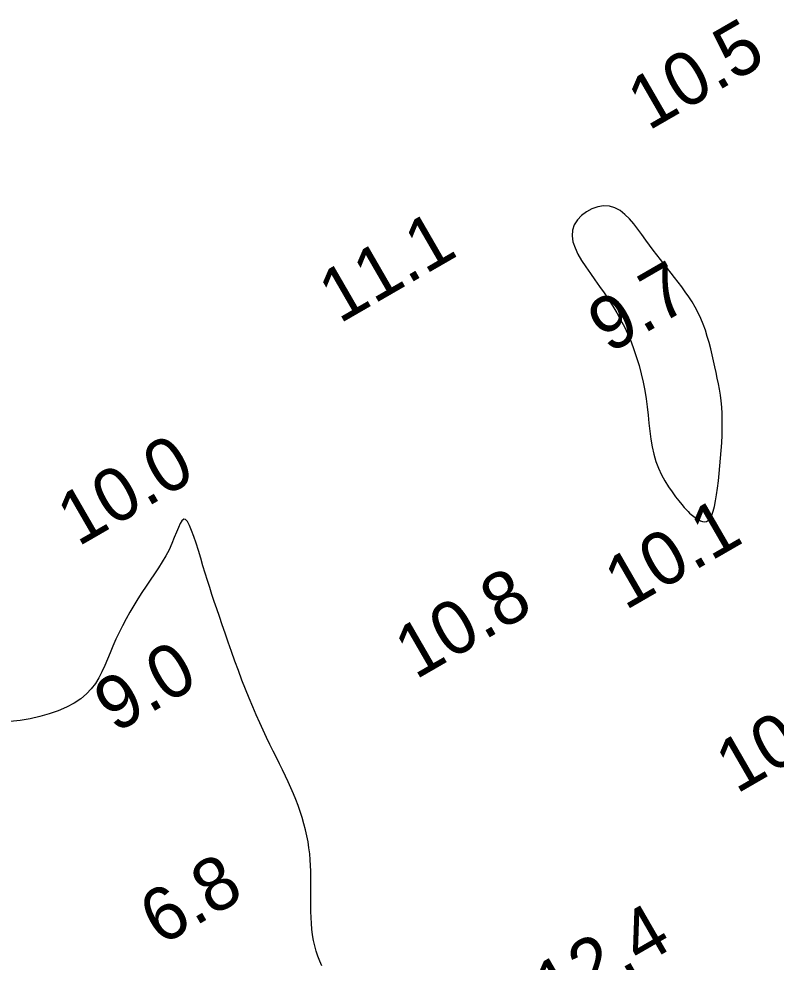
# Model space of a CAD drawing. Extents: x 3024098 to 3056816, y 418252 to 509144.
# Drawn here: x 3035779.9 to 3035851, y 419720.3 to 419809 of the extents above; entities that cross this region are included whole.
import ezdxf

# ---------------------------------------------------------------- set-up
doc = ezdxf.new("R2010")
doc.units = 0
doc.layers.add('V-CHAN-CONT-EL10', color=7, linetype='Continuous')
doc.layers.add('V-TOPO-SOUN-0911', color=7, linetype='Continuous')

msp = doc.modelspace()

# ---------------------------------------------------------------- linework, layer by layer
at = {"layer": 'V-CHAN-CONT-EL10'}
msp.add_lwpolyline([(3035845.711, 419766.949), (3035845.775, 419767.675), (3035845.83, 419768.406), (3035845.874, 419769.133), (3035845.906, 419769.851), (3035845.924, 419770.552), (3035845.925, 419771.229), (3035845.908, 419771.874), (3035845.871, 419772.483), (3035845.816, 419773.061), (3035845.745, 419773.614), (3035845.66, 419774.149), (3035845.564, 419774.675), (3035845.458, 419775.197), (3035845.344, 419775.724), (3035845.225, 419776.262), (3035845.103, 419776.816), (3035844.974, 419777.384), (3035844.836, 419777.961), (3035844.687, 419778.542), (3035844.522, 419779.122), (3035844.34, 419779.698), (3035844.137, 419780.263), (3035843.91, 419780.814), (3035843.658, 419781.347), (3035843.382, 419781.861), (3035843.088, 419782.359), (3035842.777, 419782.842), (3035842.455, 419783.31), (3035842.124, 419783.766), (3035841.789, 419784.211), (3035841.453, 419784.646), (3035841.118, 419785.072), (3035840.786, 419785.494), (3035840.453, 419785.916), (3035840.118, 419786.343), (3035839.781, 419786.777), (3035839.44, 419787.225), (3035839.093, 419787.69), (3035838.74, 419788.176), (3035838.377, 419788.683), (3035838.004, 419789.198), (3035837.615, 419789.7), (3035837.208, 419790.17), (3035836.779, 419790.589), (3035836.325, 419790.938), (3035835.843, 419791.197), (3035835.33, 419791.349), (3035834.785, 419791.378), (3035834.228, 419791.293), (3035833.68, 419791.106), (3035833.163, 419790.829), (3035832.7, 419790.477), (3035832.312, 419790.061), (3035832.022, 419789.595), (3035831.851, 419789.091), (3035831.815, 419788.56), (3035831.902, 419788.008), (3035832.093, 419787.438), (3035832.371, 419786.852), (3035832.716, 419786.256), (3035833.109, 419785.651), (3035833.533, 419785.041), (3035833.969, 419784.43), (3035834.4, 419783.819), (3035834.823, 419783.207), (3035835.234, 419782.591), (3035835.632, 419781.967), (3035836.015, 419781.332), (3035836.381, 419780.682), (3035836.727, 419780.016), (3035837.052, 419779.329), (3035837.353, 419778.619), (3035837.631, 419777.889), (3035837.884, 419777.142), (3035838.113, 419776.382), (3035838.317, 419775.611), (3035838.496, 419774.833), (3035838.648, 419774.052), (3035838.775, 419773.27), (3035838.878, 419772.492), (3035838.964, 419771.72), (3035839.043, 419770.957), (3035839.126, 419770.205), (3035839.223, 419769.469), (3035839.343, 419768.751), (3035839.497, 419768.053), (3035839.694, 419767.379), (3035839.941, 419766.732), (3035840.229, 419766.117), (3035840.546, 419765.537), (3035840.879, 419764.997), (3035841.216, 419764.502), (3035841.544, 419764.056), (3035841.851, 419763.664), (3035842.126, 419763.33), (3035842.358, 419763.056), (3035842.553, 419762.836), (3035842.718, 419762.66), (3035842.861, 419762.518), (3035842.992, 419762.4), (3035843.117, 419762.299), (3035843.245, 419762.203), (3035843.384, 419762.103), (3035843.54, 419761.994), (3035843.71, 419761.886), (3035843.891, 419761.792), (3035844.077, 419761.728), (3035844.265, 419761.706), (3035844.449, 419761.741), (3035844.625, 419761.846), (3035844.789, 419762.036), (3035844.938, 419762.321), (3035845.072, 419762.694), (3035845.192, 419763.145), (3035845.3, 419763.666), (3035845.397, 419764.245), (3035845.486, 419764.872), (3035845.566, 419765.539), (3035845.641, 419766.234)], close=True, dxfattribs=at)
msp.add_lwpolyline([(3035808.315, 419719.985), (3035808.113, 419720.428), (3035807.933, 419720.885), (3035807.776, 419721.356), (3035807.644, 419721.845), (3035807.535, 419722.353), (3035807.45, 419722.878), (3035807.385, 419723.415), (3035807.337, 419723.962), (3035807.305, 419724.516), (3035807.285, 419725.072), (3035807.275, 419725.628), (3035807.274, 419726.179), (3035807.277, 419726.724), (3035807.283, 419727.264), (3035807.287, 419727.8), (3035807.287, 419728.334), (3035807.279, 419728.869), (3035807.26, 419729.407), (3035807.227, 419729.949), (3035807.176, 419730.498), (3035807.105, 419731.055), (3035807.014, 419731.619), (3035806.904, 419732.187), (3035806.775, 419732.758), (3035806.628, 419733.331), (3035806.463, 419733.902), (3035806.283, 419734.47), (3035806.087, 419735.034), (3035805.876, 419735.592), (3035805.651, 419736.145), (3035805.413, 419736.699), (3035805.162, 419737.254), (3035804.9, 419737.813), (3035804.627, 419738.381), (3035804.344, 419738.959), (3035804.051, 419739.551), (3035803.751, 419740.159), (3035803.443, 419740.787), (3035803.128, 419741.436), (3035802.807, 419742.111), (3035802.481, 419742.814), (3035802.151, 419743.548), (3035801.818, 419744.316), (3035801.482, 419745.12), (3035801.145, 419745.962), (3035800.809, 419746.832), (3035800.476, 419747.72), (3035800.149, 419748.614), (3035799.83, 419749.503), (3035799.523, 419750.376), (3035799.229, 419751.222), (3035798.951, 419752.03), (3035798.691, 419752.792), (3035798.446, 419753.514), (3035798.215, 419754.206), (3035797.993, 419754.878), (3035797.779, 419755.54), (3035797.569, 419756.201), (3035797.36, 419756.872), (3035797.15, 419757.561), (3035796.937, 419758.274), (3035796.721, 419758.989), (3035796.506, 419759.682), (3035796.293, 419760.327), (3035796.085, 419760.898), (3035795.883, 419761.369), (3035795.69, 419761.715), (3035795.507, 419761.909), (3035795.337, 419761.935), (3035795.173, 419761.807), (3035795.01, 419761.548), (3035794.839, 419761.18), (3035794.656, 419760.727), (3035794.453, 419760.211), (3035794.223, 419759.655), (3035793.961, 419759.081), (3035793.661, 419758.509), (3035793.329, 419757.94), (3035792.971, 419757.371), (3035792.593, 419756.8), (3035792.202, 419756.226), (3035791.805, 419755.644), (3035791.408, 419755.053), (3035791.018, 419754.451), (3035790.641, 419753.836), (3035790.279, 419753.209), (3035789.931, 419752.575), (3035789.598, 419751.937), (3035789.28, 419751.297), (3035788.978, 419750.659), (3035788.693, 419750.026), (3035788.425, 419749.402), (3035788.171, 419748.79), (3035787.921, 419748.192), (3035787.659, 419747.611), (3035787.371, 419747.051), (3035787.043, 419746.514), (3035786.66, 419746.003), (3035786.209, 419745.521), (3035785.674, 419745.071), (3035785.047, 419744.656), (3035784.335, 419744.278), (3035783.553, 419743.94), (3035782.713, 419743.645), (3035781.83, 419743.394), (3035780.915, 419743.191), (3035779.984, 419743.037), (3035779.049, 419742.936)], dxfattribs=at)

# ---------------------------------------------------------------- texts
at = {"layer": 'V-TOPO-SOUN-0911'}
for s, p in [('10.5 ', (3035838.981, 419798.398)), ('11.1 ', (3035809.968, 419780.273)), ('9.7', (3035835.277, 419777.441)), ('10.0 ', (3035785.405, 419759.321)), ('10.1 ', (3035836.808, 419753.333)), ('10.8 ', (3035817.107, 419746.821)), ('9.0', (3035788.885, 419741.781)), ('10.8 ', (3035847.257, 419736.091)), ('6.8', (3035793.157, 419721.801)), ('12.4 ', (3035830.167, 419715.231))]:
    msp.add_text(s, height=5, rotation=30, dxfattribs=at).set_placement(p)

doc.saveas('drawing.dxf')
